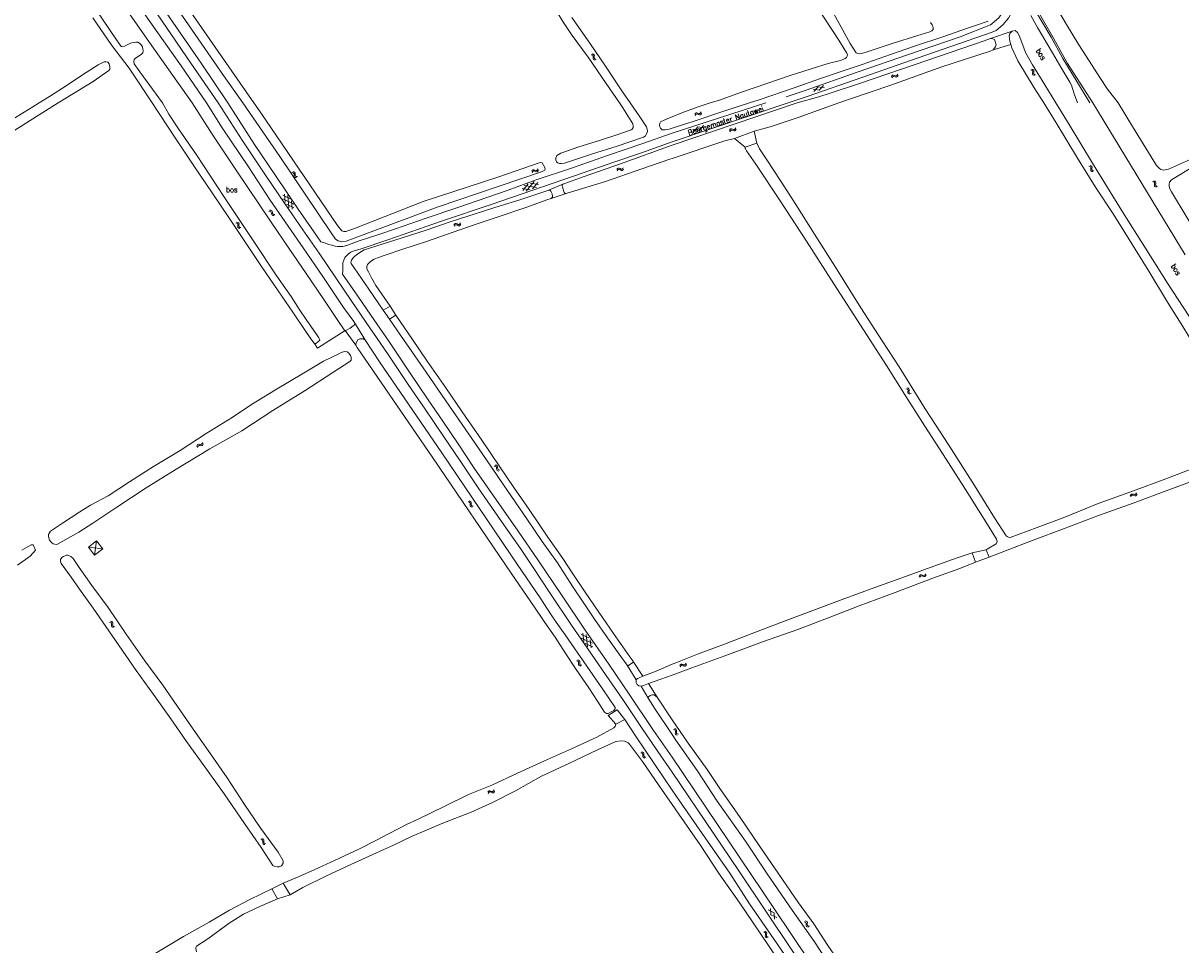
# Model space of a CAD drawing. Header units: metres. Extents: x 189705 to 199106, y 581686 to 588448.
# Tile 349 of 555: x 194761 to 195187, y 586690 to 587029. Entities that reach past the tile are written whole.
import ezdxf

# ---------------------------------------------------------------- set-up
doc = ezdxf.new("R2010")
doc.units = ezdxf.units.M
doc.layers.add('B-WA-OG-GBKN-G', color=7, linetype='Continuous', lineweight=18)
doc.styles.add('Style-STANDARD', font='STANDARD.shx')

msp = doc.modelspace()

# ---------------------------------------------------------------- linework, layer by layer
at = {"layer": 'B-WA-OG-GBKN-G'}
for p, q in [((194970.552, 587017.675), (194970.154, 587017.766)), ((194970.829, 587017.484), (194970.552, 587017.675)), ((194970.951, 587017.97), (194970.553, 587018.061)), ((194970.927, 587017.17), (194970.829, 587017.484)), ((194971.23, 587017.78), (194970.951, 587017.97)), ((194971.328, 587017.466), (194971.23, 587017.78)), ((194971.299, 587017.059), (194971.328, 587017.466)), ((194970.874, 587016.356), (194970.901, 587016.762)), ((194970.977, 587016.033), (194970.874, 587016.356)), ((194970.901, 587016.762), (194970.927, 587017.17)), ((194971.249, 587015.851), (194970.977, 587016.033)), ((194971.646, 587015.761), (194971.249, 587015.851)), ((194971.278, 587016.644), (194971.299, 587017.059)), ((194971.378, 587016.334), (194971.278, 587016.644)), ((194971.649, 587016.149), (194971.378, 587016.334)), ((194972.046, 587016.056), (194971.649, 587016.149)), ((195080.764, 587009.675), (195080.95, 587010.037)), ((195080.949, 587009.214), (195081.138, 587009.575)), ((195080.95, 587010.037), (195081.195, 587010.254)), ((195081.138, 587009.575), (195081.386, 587009.791)), ((195081.195, 587010.254), (195081.534, 587010.272)), ((195081.386, 587009.791), (195081.711, 587009.809)), ((195081.534, 587010.272), (195081.92, 587010.145)), ((195081.711, 587009.809), (195082.107, 587009.685)), ((195081.92, 587010.145), (195082.308, 587010.018)), ((195082.107, 587009.685), (195082.494, 587009.555)), ((195082.308, 587010.018), (195082.637, 587010.033)), ((195082.494, 587009.555), (195082.823, 587009.57)), ((195082.637, 587010.033), (195082.891, 587010.253)), ((195082.823, 587009.57), (195083.076, 587009.792)), ((195082.891, 587010.253), (195083.08, 587010.616)), ((195083.076, 587009.792), (195083.265, 587010.155)), ((195132.498, 587012.066), (195132.106, 587012.183)), ((195132.763, 587011.859), (195132.498, 587012.066)), ((195132.915, 587012.336), (195132.523, 587012.452)), ((195132.737, 587010.73), (195132.789, 587011.134)), ((195132.82, 587010.402), (195132.737, 587010.73)), ((195132.84, 587011.539), (195132.763, 587011.859)), ((195132.789, 587011.134), (195132.84, 587011.539)), ((195133.08, 587010.202), (195132.82, 587010.402)), ((195133.182, 587012.129), (195132.915, 587012.336)), ((195133.471, 587010.088), (195133.08, 587010.202)), ((195133.159, 587010.993), (195133.206, 587011.405)), ((195133.239, 587010.677), (195133.159, 587010.993)), ((195133.259, 587011.809), (195133.182, 587012.129)), ((195133.206, 587011.405), (195133.259, 587011.809)), ((195133.498, 587010.475), (195133.239, 587010.677)), ((195133.888, 587010.358), (195133.498, 587010.475)), ((195054.207, 587004.681), (195051.883, 587005.127)), ((195052.201, 587004.213), (195053.747, 587006.001)), ((195056.071, 587005.557), (195053.747, 587006.001)), ((195054.207, 587004.681), (195055.752, 587006.471)), ((195008.341, 586995.824), (195008.534, 586996.183)), ((195008.534, 586996.183), (195008.783, 586996.395)), ((195008.783, 586996.395), (195009.122, 586996.407)), ((195009.122, 586996.407), (195009.505, 586996.272)), ((195009.505, 586996.272), (195009.891, 586996.138)), ((195009.891, 586996.138), (195010.22, 586996.147)), ((195010.22, 586996.147), (195010.479, 586996.362)), ((195010.479, 586996.362), (195010.674, 586996.721)), ((195010.655, 586995.898), (195010.851, 586996.257)), ((195008.517, 586995.36), (195008.713, 586995.717)), ((195008.713, 586995.717), (195008.965, 586995.928)), ((195008.965, 586995.928), (195009.291, 586995.94)), ((195009.291, 586995.94), (195009.684, 586995.808)), ((195009.684, 586995.808), (195010.068, 586995.671)), ((195009.943, 586989.918), (195011.488, 586991.708)), ((195010.068, 586995.671), (195010.397, 586995.681)), ((195010.397, 586995.681), (195010.655, 586995.898)), ((195009.943, 586989.918), (195007.619, 586990.364)), ((195007.937, 586989.45), (195009.483, 586991.238)), ((195011.807, 586990.794), (195009.483, 586991.238)), ((195021.073, 586989.865), (195021.259, 586990.227)), ((195021.258, 586989.404), (195021.447, 586989.765)), ((195021.259, 586990.227), (195021.504, 586990.444)), ((195021.447, 586989.765), (195021.695, 586989.981)), ((195021.504, 586990.444), (195021.843, 586990.462)), ((195021.695, 586989.981), (195022.02, 586989.999)), ((195021.843, 586990.462), (195022.229, 586990.335)), ((195022.02, 586989.999), (195022.416, 586989.875)), ((195022.229, 586990.335), (195022.617, 586990.208)), ((195022.416, 586989.875), (195022.803, 586989.745)), ((195022.617, 586990.208), (195022.946, 586990.223)), ((195022.803, 586989.745), (195023.132, 586989.76)), ((195022.946, 586990.223), (195023.2, 586990.443)), ((195023.132, 586989.76), (195023.385, 586989.982)), ((195023.2, 586990.443), (195023.389, 586990.806)), ((195023.385, 586989.982), (195023.574, 586990.345)), ((194860.211, 586974.676), (194860.616, 586974.632)), ((194860.616, 586974.632), (194860.906, 586974.481)), ((194948.245, 586974.853), (194948.448, 586975.206)), ((194948.408, 586974.384), (194948.614, 586974.736)), ((194948.448, 586975.206), (194948.703, 586975.411)), ((194948.614, 586974.736), (194948.871, 586974.94)), ((194948.703, 586975.411), (194949.042, 586975.414)), ((194948.871, 586974.94), (194949.197, 586974.943)), ((194949.042, 586975.414), (194949.422, 586975.268)), ((194949.197, 586974.943), (194949.587, 586974.8)), ((194949.422, 586975.268), (194949.803, 586975.123)), ((194949.587, 586974.8), (194949.967, 586974.652)), ((194949.803, 586975.123), (194950.132, 586975.123)), ((194949.967, 586974.652), (194950.296, 586974.652)), ((194950.132, 586975.123), (194950.397, 586975.331)), ((194950.296, 586974.652), (194950.56, 586974.862)), ((194950.397, 586975.331), (194950.602, 586975.684)), ((194950.56, 586974.862), (194950.766, 586975.215)), ((194979.582, 586975.479), (194979.809, 586975.817)), ((194979.713, 586975), (194979.943, 586975.336)), ((194979.809, 586975.817), (194980.078, 586976.004)), ((194979.943, 586975.336), (194980.213, 586975.522)), ((194980.078, 586976.004), (194980.416, 586975.984)), ((194980.213, 586975.522), (194980.539, 586975.503)), ((194980.416, 586975.984), (194980.785, 586975.813)), ((194980.539, 586975.503), (194980.918, 586975.334)), ((194980.785, 586975.813), (194981.156, 586975.642)), ((194980.918, 586975.334), (194981.287, 586975.161)), ((194981.156, 586975.642), (194981.484, 586975.619)), ((194981.287, 586975.161), (194981.615, 586975.138)), ((194981.484, 586975.619), (194981.762, 586975.809)), ((194981.615, 586975.138), (194981.893, 586975.33)), ((194981.762, 586975.809), (194981.991, 586976.147)), ((194981.893, 586975.33), (194982.122, 586975.668)), ((195153.528, 586976.721), (195153.922, 586976.617)), ((195153.922, 586976.617), (195154.188, 586976.423)), ((195153.937, 586977.004), (195154.331, 586976.902)), ((195154.188, 586976.423), (195154.278, 586976.11)), ((195154.245, 586975.697), (195154.204, 586975.291)), ((195154.204, 586975.291), (195154.292, 586974.973)), ((195154.278, 586976.11), (195154.245, 586975.697)), ((195154.292, 586974.973), (195154.565, 586974.775)), ((195154.331, 586976.902), (195154.597, 586976.712)), ((195154.565, 586974.775), (195154.961, 586974.672)), ((195154.597, 586976.712), (195154.69, 586976.386)), ((195154.652, 586975.981), (195154.614, 586975.575)), ((195154.614, 586975.575), (195154.702, 586975.258)), ((195154.69, 586976.386), (195154.652, 586975.981)), ((195154.702, 586975.258), (195154.973, 586975.059)), ((195154.973, 586975.059), (195155.369, 586974.955)), ((194859.847, 586974.338), (194860.252, 586974.291)), ((194860.252, 586974.291), (194860.542, 586974.137)), ((194860.542, 586974.137), (194860.676, 586973.84)), ((194860.676, 586973.84), (194860.702, 586973.426)), ((194860.702, 586973.426), (194860.72, 586973.018)), ((194860.72, 586973.018), (194860.852, 586972.717)), ((194860.852, 586972.717), (194861.15, 586972.56)), ((194860.906, 586974.481), (194861.045, 586974.172)), ((194861.045, 586974.172), (194861.064, 586973.766)), ((194861.064, 586973.766), (194861.085, 586973.358)), ((194861.085, 586973.358), (194861.217, 586973.057)), ((194861.15, 586972.56), (194861.557, 586972.514)), ((194861.217, 586973.057), (194861.514, 586972.898)), ((194861.514, 586972.898), (194861.92, 586972.852)), ((194946.255, 586967.459), (194949.158, 586971.024)), ((194950.714, 586969.982), (194947.7, 586970.468)), ((194948.519, 586968.32), (194950.446, 586970.685)), ((195177.012, 586971.028), (195177.404, 586970.918)), ((195177.404, 586970.918), (195177.667, 586970.721)), ((195177.424, 586971.306), (195177.817, 586971.198)), ((195177.667, 586970.721), (195177.752, 586970.407)), ((195177.752, 586970.407), (195177.713, 586969.994)), ((195177.817, 586971.198), (195178.08, 586971.004)), ((195178.08, 586971.004), (195178.169, 586970.677)), ((195178.169, 586970.677), (195178.124, 586970.273)), ((194857.385, 586963.397), (194857.154, 586966.439)), ((194947.709, 586968.013), (194944.698, 586968.499)), ((194944.966, 586967.796), (194946.892, 586970.161)), ((194949.976, 586968.875), (194945.439, 586969.607)), ((195177.713, 586969.994), (195177.667, 586969.588)), ((195177.667, 586969.588), (195177.75, 586969.27)), ((195177.75, 586969.27), (195178.02, 586969.068)), ((195178.02, 586969.068), (195178.414, 586968.959)), ((195178.124, 586970.273), (195178.081, 586969.867)), ((195178.081, 586969.867), (195178.164, 586969.548)), ((195178.164, 586969.548), (195178.433, 586969.345)), ((195178.433, 586969.345), (195178.827, 586969.236)), ((194856.506, 586964.682), (194860.651, 586962.691)), ((194856.532, 586966.014), (194859.282, 586964.693)), ((194857.873, 586962.682), (194860.622, 586961.36)), ((194858.753, 586961.394), (194858.405, 586965.977)), ((194860.001, 586960.936), (194859.77, 586963.98)), ((194851.417, 586960.129), (194851.825, 586960.131)), ((194851.738, 586960.509), (194852.145, 586960.513)), ((194851.825, 586960.131), (194852.131, 586960.013)), ((194852.131, 586960.013), (194852.3, 586959.734)), ((194852.145, 586960.513), (194852.452, 586960.398)), ((194852.3, 586959.734), (194852.375, 586959.326)), ((194852.375, 586959.326), (194852.441, 586958.923)), ((194852.441, 586958.923), (194852.608, 586958.64)), ((194852.452, 586960.398), (194852.626, 586960.108)), ((194852.608, 586958.64), (194852.923, 586958.52)), ((194852.626, 586960.108), (194852.694, 586959.707)), ((194852.694, 586959.707), (194852.763, 586959.304)), ((194852.763, 586959.304), (194852.93, 586959.021)), ((194852.923, 586958.52), (194853.332, 586958.522)), ((194852.93, 586959.021), (194853.244, 586958.899)), ((194853.244, 586958.899), (194853.653, 586958.902)), ((194839.253, 586955.821), (194839.648, 586955.72)), ((194839.648, 586955.72), (194839.915, 586955.53)), ((194839.659, 586956.108), (194840.054, 586956.01)), ((194839.915, 586955.53), (194840.009, 586955.217)), ((194839.979, 586954.803), (194839.943, 586954.397)), ((194839.943, 586954.397), (194840.034, 586954.081)), ((194840.009, 586955.217), (194839.979, 586954.803)), ((194840.034, 586954.081), (194840.309, 586953.885)), ((194840.054, 586956.01), (194840.322, 586955.822)), ((194840.309, 586953.885), (194840.705, 586953.786)), ((194840.322, 586955.822), (194840.418, 586955.497)), ((194840.384, 586955.092), (194840.35, 586954.685)), ((194840.35, 586954.685), (194840.441, 586954.369)), ((194840.418, 586955.497), (194840.384, 586955.092)), ((194840.441, 586954.369), (194840.714, 586954.172)), ((194840.714, 586954.172), (194841.11, 586954.073)), ((194919.579, 586955.057), (194919.797, 586955.401)), ((194919.722, 586954.582), (194919.943, 586954.924)), ((194919.797, 586955.401), (194920.06, 586955.596)), ((194919.943, 586954.924), (194920.209, 586955.118)), ((194920.06, 586955.596), (194920.398, 586955.584)), ((194920.209, 586955.118), (194920.534, 586955.107)), ((194920.398, 586955.584), (194920.772, 586955.423)), ((194920.534, 586955.107), (194920.918, 586954.948)), ((194920.772, 586955.423), (194921.147, 586955.262)), ((194920.918, 586954.948), (194921.291, 586954.785)), ((194921.147, 586955.262), (194921.476, 586955.248)), ((194921.291, 586954.785), (194921.62, 586954.771)), ((194921.476, 586955.248), (194921.749, 586955.445)), ((194921.62, 586954.771), (194921.893, 586954.97)), ((194921.749, 586955.445), (194921.969, 586955.79)), ((194921.893, 586954.97), (194922.113, 586955.314)), ((195086.129, 586894.717), (195086.525, 586894.62)), ((195086.525, 586894.62), (195086.794, 586894.432)), ((195086.532, 586895.008), (195086.928, 586894.914)), ((195086.794, 586894.432), (195086.89, 586894.12)), ((195086.865, 586893.706), (195086.832, 586893.3)), ((195086.89, 586894.12), (195086.865, 586893.706)), ((195086.928, 586894.914), (195087.198, 586894.728)), ((195087.198, 586894.728), (195087.297, 586894.404)), ((195087.266, 586893.999), (195087.236, 586893.591)), ((195087.297, 586894.404), (195087.266, 586893.999)), ((195086.832, 586893.3), (195086.926, 586892.984)), ((195086.926, 586892.984), (195087.203, 586892.791)), ((195087.203, 586892.791), (195087.6, 586892.696)), ((195087.236, 586893.591), (195087.33, 586893.276)), ((195087.33, 586893.276), (195087.605, 586893.082)), ((195087.605, 586893.082), (195088.003, 586892.986)), ((194824.842, 586873.501), (194824.947, 586873.895)), ((194824.947, 586873.895), (194825.14, 586874.159)), ((194825.121, 586873.091), (194825.229, 586873.483)), ((194825.14, 586874.159), (194825.467, 586874.249)), ((194825.229, 586873.483), (194825.425, 586873.747)), ((194825.425, 586873.747), (194825.739, 586873.835)), ((194825.467, 586874.249), (194825.871, 586874.207)), ((194825.739, 586873.835), (194826.152, 586873.797)), ((194825.871, 586874.207), (194826.277, 586874.165)), ((194826.152, 586873.797), (194826.558, 586873.753)), ((194826.277, 586874.165), (194826.595, 586874.25)), ((194826.558, 586873.753), (194826.876, 586873.838)), ((194826.595, 586874.25), (194826.797, 586874.52)), ((194826.797, 586874.52), (194826.904, 586874.914)), ((194826.876, 586873.838), (194827.076, 586874.109)), ((194827.076, 586874.109), (194827.183, 586874.504)), ((194934.46, 586866.221), (194934.865, 586866.178)), ((194934.821, 586866.563), (194935.226, 586866.522)), ((194934.865, 586866.178), (194935.156, 586866.027)), ((194935.156, 586866.027), (194935.293, 586865.73)), ((194935.226, 586866.522), (194935.518, 586866.374)), ((194935.293, 586865.73), (194935.322, 586865.317)), ((194935.322, 586865.317), (194935.344, 586864.909)), ((194935.344, 586864.909), (194935.478, 586864.609)), ((194935.478, 586864.609), (194935.778, 586864.454)), ((194935.518, 586866.374), (194935.659, 586866.066)), ((194935.659, 586866.066), (194935.682, 586865.659)), ((194935.682, 586865.659), (194935.706, 586865.252)), ((194935.706, 586865.252), (194935.841, 586864.952)), ((194935.778, 586864.454), (194936.185, 586864.412)), ((194935.841, 586864.952), (194936.139, 586864.796)), ((194936.139, 586864.796), (194936.545, 586864.753)), ((195168.764, 586855.33), (195168.941, 586855.697)), ((195168.941, 586855.697), (195169.18, 586855.921)), ((195168.962, 586854.874), (195169.141, 586855.24)), ((195169.141, 586855.24), (195169.383, 586855.462)), ((195169.18, 586855.921), (195169.518, 586855.948)), ((195169.383, 586855.462), (195169.708, 586855.49)), ((195169.518, 586855.948), (195169.907, 586855.831)), ((195169.708, 586855.49), (195170.107, 586855.376)), ((195169.907, 586855.831), (195170.299, 586855.714)), ((195170.107, 586855.376), (195170.497, 586855.256)), ((195170.299, 586855.714), (195170.627, 586855.738)), ((195170.497, 586855.256), (195170.825, 586855.28)), ((195170.627, 586855.738), (195170.875, 586855.965)), ((195170.825, 586855.28), (195171.073, 586855.509)), ((195170.875, 586855.965), (195171.054, 586856.333)), ((195171.073, 586855.509), (195171.252, 586855.877)), ((194924.788, 586853.113), (194925.186, 586853.027)), ((194925.182, 586853.415), (194925.581, 586853.332)), ((194925.186, 586853.027), (194925.46, 586852.847)), ((194925.46, 586852.847), (194925.565, 586852.538)), ((194925.55, 586852.123), (194925.529, 586851.716)), ((194925.529, 586851.716), (194925.632, 586851.403)), ((194925.565, 586852.538), (194925.55, 586852.123)), ((194925.581, 586853.332), (194925.855, 586853.154)), ((194925.632, 586851.403), (194925.914, 586851.218)), ((194925.855, 586853.154), (194925.964, 586852.833)), ((194925.914, 586851.218), (194926.313, 586851.133)), ((194925.944, 586852.427), (194925.925, 586852.019)), ((194925.925, 586852.019), (194926.028, 586851.706)), ((194925.964, 586852.833), (194925.944, 586852.427)), ((194926.028, 586851.706), (194926.308, 586851.52)), ((194926.308, 586851.52), (194926.708, 586851.435)), ((194787.95, 586838.732), (194784.909, 586836.423)), ((194787.95, 586838.732), (194787.218, 586833.382)), ((194790.259, 586835.691), (194787.95, 586838.732)), ((194784.909, 586836.423), (194787.218, 586833.382)), ((194790.259, 586835.691), (194784.909, 586836.423)), ((194787.218, 586833.382), (194790.259, 586835.691)), ((194790.259, 586835.691), (194790.259, 586835.691)), ((195091.028, 586825.617), (195091.21, 586825.982)), ((195091.21, 586825.982), (195091.451, 586826.203)), ((195091.22, 586825.159), (195091.404, 586825.523)), ((195091.404, 586825.523), (195091.648, 586825.742)), ((195091.451, 586826.203), (195091.789, 586826.226)), ((195091.648, 586825.742), (195091.974, 586825.765)), ((195091.789, 586826.226), (195092.177, 586826.104)), ((195091.974, 586825.765), (195092.371, 586825.646)), ((195092.177, 586826.104), (195092.567, 586825.982)), ((195092.371, 586825.646), (195092.76, 586825.522)), ((195092.567, 586825.982), (195092.896, 586826.002)), ((195092.76, 586825.522), (195093.088, 586825.542)), ((195092.896, 586826.002), (195093.147, 586826.226)), ((195093.088, 586825.542), (195093.339, 586825.768)), ((195093.147, 586826.226), (195093.33, 586826.592)), ((195093.339, 586825.768), (195093.522, 586826.133)), ((194792.717, 586808.749), (194793.114, 586808.66)), ((194793.114, 586809.048), (194793.512, 586808.961)), ((194793.114, 586808.66), (194793.387, 586808.477)), ((194793.387, 586808.477), (194793.489, 586808.167)), ((194793.512, 586808.961), (194793.785, 586808.781)), ((194793.785, 586808.781), (194793.891, 586808.459)), ((194793.891, 586808.459), (194793.867, 586808.053)), ((194793.471, 586807.753), (194793.447, 586807.345)), ((194793.447, 586807.345), (194793.547, 586807.032)), ((194793.489, 586808.167), (194793.471, 586807.753)), ((194793.547, 586807.032), (194793.827, 586806.844)), ((194793.827, 586806.844), (194794.226, 586806.756)), ((194793.867, 586808.053), (194793.845, 586807.645)), ((194793.845, 586807.645), (194793.945, 586807.331)), ((194793.945, 586807.331), (194794.224, 586807.143)), ((194794.224, 586807.143), (194794.623, 586807.055)), ((194966.459, 586804.205), (194969.254, 586802.982)), ((194967.403, 586801.62), (194967.065, 586804.652)), ((194968.841, 586799.666), (194968.332, 586804.234)), ((194966.48, 586802.873), (194970.692, 586801.03)), ((194967.916, 586800.922), (194970.711, 586799.698)), ((194970.105, 586799.252), (194969.766, 586802.287)), ((194964.748, 586794.47), (194965.149, 586794.397)), ((194965.133, 586794.784), (194965.534, 586794.714)), ((194965.149, 586794.397), (194965.428, 586794.225)), ((194965.428, 586794.225), (194965.543, 586793.92)), ((194965.542, 586793.505), (194965.533, 586793.097)), ((194965.533, 586793.097), (194965.646, 586792.788)), ((194965.534, 586794.714), (194965.814, 586794.545)), ((194965.543, 586793.92), (194965.542, 586793.505)), ((194965.646, 586792.788), (194965.933, 586792.612)), ((194965.814, 586794.545), (194965.932, 586794.227)), ((194965.925, 586793.821), (194965.92, 586793.412)), ((194965.92, 586793.412), (194966.032, 586793.103)), ((194965.932, 586794.227), (194965.925, 586793.821)), ((194965.933, 586792.612), (194966.336, 586792.539)), ((194966.032, 586793.103), (194966.318, 586792.926)), ((194966.318, 586792.926), (194966.72, 586792.853)), ((195002.783, 586792.752), (195002.989, 586793.104)), ((195002.944, 586792.282), (195003.152, 586792.633)), ((195002.989, 586793.104), (195003.245, 586793.308)), ((195003.152, 586792.633), (195003.411, 586792.835)), ((195003.245, 586793.308), (195003.584, 586793.309)), ((195003.411, 586792.835), (195003.737, 586792.836)), ((195003.584, 586793.309), (195003.963, 586793.161)), ((195003.737, 586792.836), (195004.125, 586792.691)), ((195003.963, 586793.161), (195004.344, 586793.013)), ((195004.125, 586792.691), (195004.505, 586792.541)), ((195004.344, 586793.013), (195004.673, 586793.011)), ((195004.505, 586792.541), (195004.834, 586792.539)), ((195004.673, 586793.011), (195004.938, 586793.218)), ((195004.834, 586792.539), (195005.099, 586792.748)), ((195004.938, 586793.218), (195005.146, 586793.57)), ((195005.099, 586792.748), (195005.307, 586793.1)), ((195000.445, 586769.196), (195000.84, 586769.094)), ((195000.84, 586769.094), (195001.106, 586768.902)), ((195000.852, 586769.481), (195001.247, 586769.382)), ((195001.106, 586768.902), (195001.198, 586768.589)), ((195001.166, 586768.175), (195001.128, 586767.769)), ((195001.128, 586767.769), (195001.217, 586767.453)), ((195001.198, 586768.589), (195001.166, 586768.175)), ((195001.217, 586767.453), (195001.491, 586767.256)), ((195001.247, 586769.382), (195001.514, 586769.192)), ((195001.491, 586767.256), (195001.887, 586767.154)), ((195001.514, 586769.192), (195001.609, 586768.867)), ((195001.572, 586768.462), (195001.536, 586768.055)), ((195001.536, 586768.055), (195001.626, 586767.739)), ((195001.609, 586768.867), (195001.572, 586768.462)), ((195001.626, 586767.739), (195001.898, 586767.541)), ((195001.898, 586767.541), (195002.294, 586767.439)), ((194988.421, 586760.638), (194988.819, 586760.55)), ((194988.816, 586760.938), (194989.215, 586760.853)), ((194988.819, 586760.55), (194989.092, 586760.368)), ((194989.092, 586760.368), (194989.196, 586760.059)), ((194989.18, 586759.645), (194989.157, 586759.237)), ((194989.157, 586759.237), (194989.259, 586758.924)), ((194989.196, 586760.059), (194989.18, 586759.645)), ((194989.215, 586760.853), (194989.489, 586760.674)), ((194989.259, 586758.924), (194989.54, 586758.738)), ((194989.489, 586760.674), (194989.596, 586760.353)), ((194989.54, 586758.738), (194989.939, 586758.652)), ((194989.575, 586759.947), (194989.554, 586759.539)), ((194989.554, 586759.539), (194989.656, 586759.226)), ((194989.596, 586760.353), (194989.575, 586759.947)), ((194989.656, 586759.226), (194989.935, 586759.038)), ((194989.935, 586759.038), (194990.335, 586758.952)), ((194932.061, 586746.095), (194932.263, 586746.449)), ((194932.227, 586745.627), (194932.431, 586745.98)), ((194932.263, 586746.449), (194932.517, 586746.656)), ((194932.431, 586745.98), (194932.687, 586746.185)), ((194932.517, 586746.656), (194932.855, 586746.66)), ((194932.687, 586746.185), (194933.013, 586746.19)), ((194932.855, 586746.66), (194933.236, 586746.516)), ((194933.013, 586746.19), (194933.403, 586746.049)), ((194933.236, 586746.516), (194933.618, 586746.373)), ((194933.403, 586746.049), (194933.785, 586745.903)), ((194933.618, 586746.373), (194933.947, 586746.374)), ((194933.785, 586745.903), (194934.114, 586745.904)), ((194933.947, 586746.374), (194934.211, 586746.584)), ((194934.114, 586745.904), (194934.376, 586746.116)), ((194934.211, 586746.584), (194934.414, 586746.938)), ((194934.376, 586746.116), (194934.58, 586746.47)), ((194848.417, 586728.751), (194848.815, 586728.667)), ((194848.81, 586729.055), (194849.209, 586728.973)), ((194848.815, 586728.667), (194849.09, 586728.488)), ((194849.09, 586728.488), (194849.197, 586728.179)), ((194849.185, 586727.765), (194849.165, 586727.357)), ((194849.165, 586727.357), (194849.269, 586727.045)), ((194849.197, 586728.179), (194849.185, 586727.765)), ((194849.209, 586728.973), (194849.484, 586728.797)), ((194849.484, 586728.797), (194849.594, 586728.476)), ((194849.576, 586728.07), (194849.56, 586727.662)), ((194849.56, 586727.662), (194849.664, 586727.35)), ((194849.594, 586728.476), (194849.576, 586728.07)), ((194849.664, 586727.35), (194849.945, 586727.165)), ((194849.269, 586727.045), (194849.552, 586726.861)), ((194849.552, 586726.861), (194849.953, 586726.779)), ((194849.945, 586727.165), (194850.346, 586727.082)), ((195037.511, 586701.702), (195035.374, 586702.716)), ((195036.171, 586703.266), (195036.36, 586700.908)), ((195037.511, 586701.702), (195037.698, 586699.343)), ((195038.494, 586699.893), (195036.36, 586700.908)), ((195048.62, 586698.352), (195049.019, 586698.272)), ((195049.009, 586698.66), (195049.409, 586698.583)), ((195049.019, 586698.272), (195049.296, 586698.096)), ((195049.296, 586698.096), (195049.406, 586697.789)), ((195049.406, 586697.789), (195049.398, 586697.374)), ((195049.409, 586698.583), (195049.687, 586698.409)), ((195049.687, 586698.409), (195049.8, 586698.09)), ((195049.787, 586697.683), (195049.774, 586697.275)), ((195049.8, 586698.09), (195049.787, 586697.683)), ((195033.716, 586694.601), (195034.1, 586694.464)), ((195034.1, 586694.464), (195034.348, 586694.249)), ((195034.147, 586694.849), (195034.532, 586694.715)), ((195034.344, 586693.52), (195034.269, 586693.119)), ((195034.412, 586693.929), (195034.344, 586693.52)), ((195034.348, 586694.249), (195034.412, 586693.929)), ((195034.532, 586694.715), (195034.781, 586694.502)), ((195034.773, 586693.77), (195034.702, 586693.368)), ((195034.702, 586693.368), (195034.763, 586693.044)), ((195034.846, 586694.17), (195034.773, 586693.77)), ((195034.781, 586694.502), (195034.846, 586694.17)), ((195049.398, 586697.374), (195049.383, 586696.966)), ((195049.383, 586696.966), (195049.491, 586696.655)), ((195049.491, 586696.655), (195049.775, 586696.475)), ((195049.774, 586697.275), (195049.882, 586696.964)), ((195049.775, 586696.475), (195050.177, 586696.396)), ((195049.882, 586696.964), (195050.165, 586696.782)), ((195050.165, 586696.782), (195050.566, 586696.704)), ((195034.269, 586693.119), (195034.33, 586692.796)), ((195034.33, 586692.796), (195034.586, 586692.575)), ((195034.586, 586692.575), (195034.971, 586692.439)), ((195034.763, 586693.044), (195035.016, 586692.823)), ((195035.016, 586692.823), (195035.402, 586692.687))]:
    msp.add_line(p, q, dxfattribs=at)
at = {"layer": 'B-WA-OG-GBKN-G', "flags": 128}
for points in [[(195154.947, 587000), (195145.667, 587014.573), (195139.981, 587024.758), (195133.06, 587036.627), (195122.052, 587055.422), (195111.721, 587071.718), (195100.768, 587089.321), (195091.578, 587103.912), (195084.032, 587116.067), (195076.779, 587127.629), (195069.331, 587139.805), (195059.343, 587156.159), (195050.264, 587171.034), (195041.58, 587184.774), (195025.968, 587209.818), (195017.57, 587223.438), (195007.068, 587241.501), (195000, 587252.697)], [(195153.824, 587000), (195143.927, 587016.401), (195139.606, 587024.196), (195130.412, 587039.806), (195121.16, 587054.913), (195111.682, 587070.189), (195102.998, 587083.983), (195090.676, 587103.405), (195082.448, 587116.694), (195071.043, 587135.314), (195061.735, 587150.588), (195051.637, 587166.716), (195042.103, 587181.875), (195034.384, 587193.967), (195026.211, 587207.539), (195017.756, 587221.738), (195007.54, 587238.548), (195000, 587251.18)], [(194860.61, 587176.246), (194865.919, 587167.728), (194870.979, 587160.417), (194875.94, 587153.61), (194880.696, 587146.649), (194885.685, 587139.397), (194891.607, 587130.34), (194898.71, 587119.83), (194907.311, 587107.367), (194916.249, 587094.64), (194924.668, 587082.374), (194932.968, 587069.868), (194941.811, 587056.501), (194950.193, 587044.647), (194955.499, 587036.884), (194959.753, 587030.068), (194963.162, 587024.891), (194969.016, 587016.908), (194975.642, 587007.189), (194980.593, 587000)], [(195017.037, 587000.945), (195025.478, 587004.005), (195034.815, 587007.126), (195043.099, 587010.037), (195051.21, 587012.636), (195057.514, 587014.574), (195061.99, 587015.682), (195063.74, 587016.428), (195064.251, 587016.758), (195064.49, 587017.246), (195064.539, 587017.801), (195064.386, 587018.299), (195061.334, 587023.18), (195053.391, 587035.325), (195047.214, 587045.746), (195040.043, 587057.057), (195031.305, 587071.442), (195023.965, 587082.884), (195017.041, 587093.905), (195008.538, 587107.373), (195001.896, 587118.641), (195000, 587121.736)], [(194841.775, 587000), (194834.74, 587010.177), (194803.129, 587055.942), (194771.213, 587102.799), (194761.23, 587116.909)], [(194764.472, 587118.402), (194780.585, 587094.872), (194804.088, 587061.154), (194823.543, 587032.187), (194845.877, 587000)], [(194823.101, 587000), (194807.456, 587022.297), (194795.578, 587039.427), (194784.177, 587055.63), (194776.209, 587067.122), (194769.395, 587077.326), (194769.307, 587078.43), (194769.483, 587079.18), (194769.88, 587079.799), (194770.761, 587080.196), (194771.555, 587080.24), (194772.48, 587079.975), (194773.406, 587079.534), (194774.684, 587078.033), (194781.252, 587068.319), (194794.454, 587048.991), (194806.988, 587030.894), (194819.044, 587013.634), (194828.37, 587000)], [(195132.844, 587050.01), (195145.224, 587028.878), (195149.816, 587021.448), (195152.476, 587017.256), (195157.536, 587009.347), (195160.322, 587005.137), (195164.27, 587000)], [(195123.544, 587042.993), (195123.769, 587039.879), (195123.277, 587036.795), (195122.094, 587033.905), (195120.283, 587031.362), (195117.938, 587029.3)], [(195126.394, 587043.527), (195126.676, 587040.329), (195126.335, 587037.137), (195125.383, 587034.071), (195123.856, 587031.247), (195121.812, 587028.771), (195119.328, 587026.737)], [(194812.216, 587000), (194803.873, 587011.41), (194801.792, 587014.449), (194801.715, 587015.265), (194801.754, 587015.965), (194802.258, 587016.509), (194804.354, 587017.831), (194804.936, 587018.453), (194805.13, 587019.153), (194804.897, 587020.63), (194804.393, 587021.446), (194803.772, 587022.029), (194803.073, 587022.379), (194802.374, 587022.379), (194801.404, 587022.301), (194800.473, 587021.99), (194798.183, 587020.98), (194797.368, 587020.708), (194796.941, 587020.863), (194795.311, 587023.312), (194787.562, 587034.633)], [(194832.779, 587000), (194822.705, 587014.71), (194808.471, 587035.491)], [(194810.232, 587038.297), (194826.417, 587014.668), (194836.321, 587000)], [(195056.892, 587037.788), (195065.614, 587021.966), (195067.838, 587018.475), (195068.366, 587018.165), (195069.149, 587018.127), (195071.086, 587018.545), (195081.47, 587022.038), (195090.079, 587024.725), (195094.97, 587026.254), (195095.677, 587026.57), (195096.196, 587027.03), (195096.189, 587027.834), (195095.816, 587028.797), (195095.11, 587029.703)], [(194786.604, 587031.342), (194793.57, 587021.163)], [(194984.539, 587000), (194981.645, 587004.137), (194975.462, 587013.605), (194969.644, 587022.078), (194963.022, 587031.431)], [(195116.461, 587030.18), (195112.074, 587028.614), (195109.134, 587027.667), (195099.678, 587024.332), (195089.327, 587020.885), (195080.487, 587017.905), (195069.958, 587014.198), (195061.858, 587011.469), (195054.649, 587009.033), (195044.951, 587005.537), (195032.025, 587001.114), (195028.528, 587000)], [(195149.331, 587000), (195148.092, 587003.381), (195147.069, 587006.51), (195146.557, 587007.648), (195143.544, 587012.598), (195140.076, 587018.459), (195134.573, 587027.818), (195132.176, 587032.188)], [(195087.078, 587017.849), (195106.066, 587024.387), (195117.211, 587028.828)], [(195090.667, 587016.62), (195117.843, 587026.036)], [(195117.717, 587029.15), (195117.211, 587028.828)], [(195117.218, 587023.73), (195125.238, 587026.475)], [(195117.938, 587029.3), (195117.827, 587029.224), (195117.717, 587029.15)], [(195117.843, 587026.036), (195119.328, 587026.737)], [(195124.778, 587021.498), (195124.389, 587022.818), (195124.152, 587024.715), (195124.36, 587025.643), (195125.238, 587026.475)], [(195125.238, 587026.475), (195126.341, 587026.712), (195127.198, 587026.021), (195127.836, 587024.904), (195130.3, 587018.38), (195132.792, 587014.088), (195137.255, 587006.679), (195141.388, 587000)], [(195046.057, 587000), (195054.082, 587002.202), (195057.835, 587003.453), (195069.433, 587007.266), (195093.839, 587015.613), (195114.944, 587022.934), (195117.218, 587023.73)], [(195118.202, 587019.529), (195119.165, 587020.739), (195119.341, 587021.459), (195118.755, 587023.373), (195118.144, 587023.658), (195117.218, 587023.73)], [(194793.57, 587021.163), (194799.898, 587012.797)], [(195087.078, 587017.849), (195068.555, 587011.412), (195048.964, 587004.589), (195042.027, 587002.214)], [(195061.402, 587000), (195065.351, 587001.387), (195080.501, 587006.532), (195099.372, 587013.282), (195117.129, 587019.108), (195118.202, 587019.529)], [(195118.202, 587019.529), (195124.778, 587021.498)], [(195136.861, 587000), (195133.409, 587005.573), (195127.362, 587015.513), (195125.129, 587020.308), (195124.778, 587021.498)], [(194766.762, 587000), (194770.537, 587002.398), (194777.126, 587006.602), (194782.763, 587010.365), (194788.55, 587014.054), (194790.785, 587015.162), (194791.419, 587015.136), (194792.058, 587014.979), (194792.517, 587014.425), (194792.746, 587013.762), (194792.857, 587013.14), (194792.778, 587012.454), (194792.459, 587011.921), (194786.63, 587007.905), (194776.645, 587001.747), (194773.832, 587000)], [(195090.667, 587016.62), (195070.24, 587009.521), (195049.693, 587002.365), (195042.785, 587000)], [(194799.898, 587012.797), (194800.48, 587012.058), (194808.398, 587000)], [(195014.007, 587000), (195017.037, 587000.945)], [(194699.71, 586958.001), (194705.957, 586961.914), (194712.447, 586966.021), (194719.236, 586970.484), (194725.918, 586974.805), (194731.292, 586978.387), (194738.61, 586982.826), (194746.948, 586987.921), (194754.924, 586992.674), (194764.467, 586998.542), (194766.762, 587000)], [(194773.832, 587000), (194765.818, 586995.023), (194752.733, 586986.746)], [(194808.398, 587000), (194816.852, 586987.15), (194823.457, 586977.267), (194830.746, 586966.517), (194836.667, 586957.754), (194848.713, 586939.719), (194854.863, 586930.752), (194860.279, 586922.905), (194865.036, 586915.824), (194866.656, 586913.531), (194867.972, 586911.671), (194868.226, 586911.365), (194868.658, 586911.415), (194869.957, 586912.376), (194870.136, 586912.655), (194870.06, 586913.011), (194869.858, 586913.443), (194867.758, 586916.526), (194865.404, 586919.812), (194862.544, 586924.041), (194859.635, 586928.651), (194854.396, 586936.141), (194845.564, 586949.336), (194839.491, 586958.582), (194835.088, 586965.154), (194824.688, 586980.896), (194818.082, 586990.424), (194814.514, 586995.875), (194812.216, 587000)], [(194823.101, 587000), (194830.531, 586988.525), (194839.109, 586975.61), (194852.193, 586956.148), (194858.798, 586946.468), (194865.15, 586937.145), (194871.603, 586927.592), (194877.069, 586919.491), (194878.892, 586916.791), (194879.094, 586916.486), (194879.271, 586916.282), (194879.576, 586916.179)], [(194882.712, 586919.548), (194878.94, 586924.669), (194871.247, 586936.107), (194864.009, 586946.628), (194851.937, 586964.154), (194843.89, 586976.457), (194834.198, 586990.85), (194828.37, 587000)], [(194832.779, 587000), (194841.556, 586986.326), (194850.387, 586973.08), (194857.22, 586963.094), (194863.952, 586953.311), (194869.925, 586944.624), (194876.05, 586935.607), (194882.022, 586926.844), (194888.628, 586917.189), (194895.132, 586907.712), (194902.749, 586896.275), (194909.051, 586887.18), (194915.656, 586877.424), (194921.907, 586868.202), (194928.562, 586858.166), (194937.091, 586845.861), (194944.076, 586835.849), (194948.556, 586829.252), (194954.907, 586819.598), (194962.904, 586807.676), (194970.066, 586797.359), (194975.685, 586789.13), (194982.037, 586779.858), (194988.641, 586769.873), (194994.716, 586761.084), (195000, 586753.429)], [(194836.321, 587000), (194846.101, 586984.759), (194853.844, 586973.245), (194862.221, 586960.916), (194867.891, 586952.764), (194870.599, 586948.891)], [(194845.877, 587000), (194848.153, 586996.72), (194876.701, 586954.88), (194878.243, 586952.953), (194879.028, 586952.645), (194879.734, 586952.621), (194882.95, 586953.71), (194908.285, 586963.68), (194935.799, 586972.717), (194951.355, 586978.09), (194952.132, 586977.977), (194953.081, 586976.176), (194953.19, 586975.576), (194952.989, 586975.155), (194951.5, 586974.471), (194913.809, 586961.7), (194879.881, 586949.148), (194878.306, 586948.817), (194876.888, 586949.156), (194875.987, 586949.855), (194874.367, 586952.157), (194855.403, 586980.287), (194841.775, 587000)], [(194980.593, 587000), (194981.816, 586998.224), (194985.468, 586992.261), (194985.665, 586991.554), (194985.596, 586990.908), (194985.233, 586990.355), (194984.898, 586990.07), (194980.36, 586988.466), (194973.25, 586986.187), (194965.656, 586983.879), (194958.957, 586981.545), (194957.501, 586980.698), (194957.148, 586979.649), (194957.177, 586979.022), (194957.407, 586978.334), (194957.816, 586977.933), (194958.448, 586977.661), (194959.186, 586977.649), (194960.278, 586977.786), (194970.224, 586981.111), (194979.769, 586984.139), (194989.394, 586987.348), (194990.215, 586987.898), (194990.591, 586988.582), (194990.845, 586989.429), (194990.741, 586990.41), (194990.53, 586991.169), (194987.839, 586995.283), (194984.539, 587000)], [(195042.785, 587000), (195000, 586985.702)], [(195000, 586988.884), (195034.486, 587000)], [(195028.528, 587000), (195018.984, 586996.96), (195008.121, 586993.294), (195000, 586990.673)], [(195000, 586994.889), (195003.542, 586996.401), (195009.547, 586998.609), (195014.007, 587000)], [(195000, 586984.458), (195046.057, 587000)], [(195030.226, 586989.625), (195036.138, 586991.236), (195046.375, 586994.675), (195055.237, 586997.835), (195061.402, 587000)], [(195207.831, 586885.144), (195201.326, 586895.484), (195194.404, 586907.347), (195188.086, 586917.61), (195182.457, 586926.608), (195175.618, 586937.98), (195168.393, 586949.728), (195162.461, 586959.119), (195155.988, 586969.027), (195149.329, 586979.664), (195141.421, 586992.638), (195136.861, 587000)], [(195141.388, 587000), (195146.265, 586992.117), (195154.804, 586977.853), (195165.958, 586959.948), (195174.092, 586946.858), (195182.477, 586933.6), (195194.238, 586915.565)], [(195189.021, 586944.073), (195154.947, 587000)], [(195164.27, 587000), (195169.615, 586991.351), (195178.438, 586976.999), (195179.378, 586976.006), (195180.065, 586975.472), (195181.056, 586975.269), (195182.835, 586975.575), (195191.703, 586979.522), (195192.44, 586979.599), (195192.593, 586979.421), (195193.101, 586978.53), (195193.356, 586977.996), (195193.331, 586977.538), (195193.051, 586977.207), (195191.831, 586976.443), (195184.005, 586971.63), (195183.192, 586970.841), (195183.04, 586970.077), (195183.04, 586969.237), (195183.345, 586968.397), (195183.904, 586967.252), (195195.532, 586948.087)], [(195000, 586990.673), (194998.916, 586990.323), (194997.464, 586990.072), (194996.85, 586990.069), (194996.262, 586990.158), (194995.73, 586990.717), (194995.472, 586991.208), (194995.378, 586991.823), (194995.422, 586992.541), (194995.68, 586993.004), (194998.432, 586994.22), (195000, 586994.889)], [(194870.599, 586948.891), (194871.919, 586948.455), (194873.443, 586947.89), (194874.56, 586947.581), (194875.83, 586947.272), (194876.719, 586947.167), (194877.736, 586947.087), (194878.676, 586947.186), (194880.152, 586947.511), (194884.299, 586949.046), (194892.263, 586951.661), (194898.114, 586953.597), (194909.31, 586957.598), (194920.657, 586961.395), (194939.536, 586967.884), (194949.536, 586971.508), (194962.944, 586976.01), (194976.226, 586980.638), (194988.795, 586984.889), (195000, 586988.884)], [(195022.946, 586986.895), (195030.226, 586989.625)], [(195030.226, 586989.625), (195031.234, 586985.242)], [(194878.57, 586936.894), (194878.65, 586938.317), (194878.68, 586939.714), (194878.709, 586941.086), (194878.992, 586942.102), (194879.452, 586943.117), (194880.217, 586943.953), (194880.803, 586944.459), (194881.593, 586945.041), (194882.509, 586945.393), (194885.384, 586946.247), (194895.205, 586949.541), (194915.051, 586956.51), (194933.344, 586962.595), (194963.673, 586973.059), (194978.913, 586978.291), (194988.709, 586981.687), (195000, 586985.702)], [(195000, 586984.458), (194980.919, 586977.623), (194967.612, 586972.893), (194960.131, 586970.251), (194959.763, 586970.115)], [(195000, 586979.592), (195019.41, 586986.084), (195022.946, 586986.895)], [(195022.946, 586986.895), (195026.862, 586983.755)], [(195026.862, 586983.755), (195031.234, 586985.242)], [(195115.695, 586835.355), (195115.998, 586835.619), (195119.361, 586837.616), (195119.51, 586837.887), (195119.685, 586838.486), (195119.511, 586839.312), (195116.794, 586843.714), (195108.969, 586856.223), (195100.957, 586868.836), (195093.035, 586880.971), (195086.195, 586891.782), (195079.008, 586903.233), (195067.968, 586920.191), (195058.449, 586935.032), (195049.447, 586949.065), (195039.765, 586963.901), (195030.831, 586977.424), (195027.342, 586982.314), (195026.955, 586983.068), (195026.943, 586983.251), (195026.862, 586983.755)], [(195031.234, 586985.242), (195032.168, 586983.099), (195034.86, 586979.07), (195039.749, 586971.519), (195045.512, 586962.648), (195052.489, 586951.62), (195060.745, 586938.486), (195069.558, 586924.532), (195077.363, 586912.362), (195083.585, 586902.743), (195093.151, 586887.311), (195101.897, 586873.892), (195111.333, 586859.117), (195118.745, 586847.195), (195123.093, 586840.566), (195123.454, 586840.25), (195123.853, 586840.037), (195124.537, 586839.965), (195134.41, 586843.658), (195144.709, 586847.44), (195156.886, 586852.401), (195169.96, 586857.162), (195181.891, 586861.536), (195194.997, 586866.522)], [(194961.265, 586966.74), (194975.485, 586971.077), (194988.849, 586975.794), (194999.121, 586979.298), (195000, 586979.592)], [(194928.57, 586955.598), (194935.465, 586957.937), (194946.456, 586961.557), (194953.861, 586964.276), (194955.387, 586964.804), (194955.718, 586965.006), (194955.872, 586965.285), (194955.949, 586965.615), (194955.723, 586966.505), (194955.294, 586967.523), (194954.964, 586967.88), (194954.532, 586967.882), (194951.912, 586967.053), (194943.821, 586964.362), (194936.647, 586962.075), (194927.768, 586959.286), (194918.227, 586956.194), (194909.322, 586953.15), (194897.772, 586949.456), (194891.131, 586947.319), (194888.053, 586946.415), (194886.526, 586945.862), (194884.566, 586944.674), (194883.037, 586943.511), (194882.324, 586942.827), (194881.813, 586942.041), (194881.658, 586941.355), (194881.759, 586940.821), (194882.796, 586939.217), (194888.212, 586931.37), (194893.552, 586923.677)], [(194954.235, 586967.788), (194959.722, 586970.097)], [(194955.387, 586964.804), (194961.265, 586966.74)], [(194959.724, 586970.1), (194959.494, 586969.796), (194959.417, 586969.466), (194959.568, 586968.957), (194960.223, 586967.049), (194960.426, 586966.794), (194960.629, 586966.691), (194960.909, 586966.665), (194961.265, 586966.74)], [(194959.722, 586970.097), (194959.763, 586970.115)], [(194959.763, 586970.115), (194959.724, 586970.1)], [(194928.57, 586955.598), (194918.927, 586952.278), (194909.437, 586948.957), (194900.405, 586945.965), (194894.655, 586944.029), (194891.474, 586942.972), (194890.228, 586942.519), (194889.54, 586942.09), (194888.725, 586941.432), (194888.19, 586940.951), (194887.705, 586940.521), (194887.474, 586939.759), (194887.548, 586938.946), (194888.079, 586937.826), (194889.19, 586935.535), (194890.809, 586932.784)], [(194878.57, 586936.894), (194884.138, 586928.818), (194888.921, 586921.787), (194895.552, 586912.285), (194903.751, 586900.109), (194909.875, 586891.065), (194915.772, 586882.353), (194921.163, 586874.482), (194927.058, 586865.49), (194935.309, 586853.695), (194943.307, 586842.205), (194950.444, 586831.659), (194959.504, 586818.387), (194967.88, 586805.727), (194976.663, 586793.218), (194984.103, 586782.265), (194993.112, 586768.866), (195000, 586758.954)], [(194890.809, 586932.784), (194896.098, 586925.142)], [(194896.098, 586925.142), (194893.552, 586923.677)], [(194895.835, 586920.359), (194893.552, 586923.677)], [(194898.227, 586921.872), (194896.098, 586925.142)], [(194879.576, 586916.179), (194879.983, 586916.279), (194881.332, 586917.062), (194882.453, 586917.846), (194882.886, 586918.2), (194883.04, 586918.53), (194883.041, 586918.911), (194882.712, 586919.548)], [(194882.712, 586919.548), (194887.005, 586912.543)], [(194898.227, 586921.872), (194895.835, 586920.359)], [(194895.835, 586920.359), (194899.879, 586914.48)], [(194904.297, 586912.889), (194898.227, 586921.872)], [(194879.576, 586916.179), (194869.364, 586909.684), (194868.226, 586911.365)], [(194879.576, 586916.179), (194883.428, 586910.75)], [(194883.428, 586910.75), (194883.433, 586911.233), (194883.668, 586911.866), (194884.236, 586912.699), (194884.467, 586912.925), (194884.951, 586913.073), (194885.562, 586913.142), (194886.248, 586913.11), (194887.005, 586912.543)], [(194883.953, 586909.88), (194883.428, 586910.75)], [(194887.005, 586912.543), (194892.212, 586904.686), (194915.078, 586871.153), (194942.825, 586830.097), (194951.316, 586817.682)], [(194899.879, 586914.48), (194909.345, 586900.826), (194916.583, 586890.305), (194925.087, 586878.051), (194931.617, 586868.574)], [(194904.297, 586912.889), (194909.713, 586904.89), (194916.598, 586895.082), (194922.621, 586886.217), (194929.808, 586875.747), (194936.464, 586865.99), (194941.627, 586858.348), (194947.271, 586850.247), (194954.23, 586840.006), (194959.723, 586832.134), (194963.366, 586826.531), (194967.896, 586819.78), (194973.018, 586812.399), (194978.348, 586804.572), (194984.448, 586795.935), (194985.511, 586794.432), (194985.612, 586794.203)], [(194775.374, 586845.182), (194770.981, 586842.271), (194770.24, 586841.032), (194770.253, 586840.329), (194770.634, 586838.897), (194771.331, 586838.027), (194771.989, 586837.549), (194773.009, 586837.369), (194773.48, 586837.505), (194781.406, 586841.875), (194786.527, 586845.263), (194795.344, 586851.072), (194806.218, 586858.243), (194816.937, 586864.898), (194829.669, 586872.56), (194841.479, 586879.221), (194852.823, 586886.663), (194864.788, 586894.047), (194874.978, 586900.663), (194881.247, 586904.729), (194881.698, 586905.291), (194881.672, 586906.316), (194881.498, 586906.981), (194880.898, 586907.884), (194880.246, 586908.316), (194879.214, 586908.412), (194878.053, 586908.115), (194877.156, 586907.644), (194871.499, 586904.829), (194864.16, 586900.485), (194853.84, 586894.366), (194844.952, 586888.879), (194837.916, 586884.078), (194828.299, 586878.223), (194818.741, 586871.962), (194808.931, 586866.121), (194800.121, 586860.441), (194792.214, 586855.335), (194785.641, 586851.785), (194781.804, 586849.416), (194775.374, 586845.182)], [(194947.895, 586816.192), (194940.656, 586826.764), (194911.755, 586869.23), (194883.953, 586909.88)], [(194942.094, 586853.035), (194937.817, 586859.277), (194931.617, 586868.574)], [(195116.776, 586832.735), (195122.777, 586835.045), (195133.018, 586838.905), (195144.124, 586843.1), (195157.107, 586848.06), (195169.865, 586852.627), (195182.926, 586857.452), (195195.231, 586861.968), (195206.021, 586865.963), (195212.499, 586867.988)], [(194983.372, 586792.864), (194981.017, 586796.049), (194976.158, 586802.979), (194971.417, 586809.899), (194967.705, 586815.308), (194963.454, 586821.727), (194957.735, 586830.541), (194952.091, 586838.489), (194946.751, 586846.462), (194942.094, 586853.035)], [(194765.488, 586835.309), (194763.43, 586833.057), (194758.761, 586829.733)], [(194760.385, 586835.275), (194763.874, 586837.179), (194764.603, 586837.231)], [(194764.603, 586837.231), (194765.488, 586835.309)], [(195000, 586793.23), (195000.719, 586793.535), (195009.302, 586796.984), (195019.272, 586800.625), (195029.068, 586804.498), (195040.006, 586808.577), (195051.776, 586813.048), (195062.578, 586817.095), (195074.71, 586821.463), (195084.57, 586825.065), (195096.443, 586829.304), (195105.038, 586832.405), (195110.459, 586834.283)], [(195115.695, 586835.355), (195110.459, 586834.283)], [(195110.459, 586834.283), (195111.7, 586830.83)], [(195115.695, 586835.355), (195116.776, 586832.735)], [(194779.262, 586832.236), (194778.429, 586832.913), (194777.371, 586833.41), (194776.861, 586833.442), (194775.7, 586832.977), (194775.126, 586832.544), (194774.585, 586831.848), (194774.656, 586831.157), (194774.94, 586830.312), (194778.593, 586825.308), (194781.672, 586820.851), (194786.648, 586813.892), (194794.903, 586801.96), (194802.474, 586790.977), (194808.882, 586782.109), (194815.279, 586773.099), (194821.049, 586764.74), (194827.754, 586755.415), (194834.899, 586745.515), (194842.399, 586734.576), (194848.589, 586725.728), (194852.842, 586719.11), (194853.371, 586718.846), (194854.423, 586718.595), (194855.165, 586718.627), (194856.01, 586718.969), (194856.699, 586719.982), (194856.686, 586720.847), (194854.866, 586724.04), (194848.406, 586732.675), (194842.442, 586741.569), (194836.071, 586751.353), (194829.888, 586760.26), (194824.415, 586768.135), (194818.832, 586776.1), (194812.333, 586785.523), (194805.762, 586794.533), (194798.798, 586804.304), (194792.196, 586814.133), (194786.142, 586822.278), (194781.508, 586828.87), (194779.262, 586832.236)], [(195111.7, 586830.83), (195106.034, 586828.52), (195095.619, 586824.77), (195082.178, 586819.649), (195068.846, 586814.696), (195057.856, 586810.501), (195046.241, 586805.978), (195033.283, 586801.482), (195020.79, 586796.792), (195007.214, 586791.864), (195000, 586789.258)], [(195116.776, 586832.735), (195111.7, 586830.83)], [(194951.316, 586817.682), (194955.417, 586811.438)], [(194947.895, 586816.192), (194951.805, 586810.511)], [(194951.805, 586810.511), (194953.121, 586808.651), (194956.841, 586803.2), (194960.586, 586797.418), (194964.609, 586791.304), (194969.266, 586784.528), (194972.454, 586779.587), (194975.111, 586775.613)], [(194978.975, 586777.343), (194974.297, 586784.129), (194967.388, 586794.141), (194960.58, 586804.05), (194957.264, 586808.738), (194955.417, 586811.438)], [(194985.612, 586794.203), (194985.51, 586793.848), (194983.931, 586792.761), (194983.6, 586792.711), (194983.372, 586792.864)], [(194986.767, 586787.453), (194983.372, 586792.864)], [(194985.612, 586794.203), (194989.208, 586788.783)], [(194989.208, 586788.783), (194994.144, 586790.742), (195000, 586793.23)], [(194986.767, 586787.453), (194987.187, 586787.93), (194987.594, 586788.143), (194989.208, 586788.783)], [(194988.59, 586785.136), (194987.662, 586785.285), (194987.049, 586785.828), (194986.786, 586786.486), (194986.767, 586787.453)], [(195000, 586789.258), (194995.766, 586787.728), (194991.309, 586786.086)], [(194991.309, 586786.086), (194989.481, 586785.412), (194988.59, 586785.136)], [(194991.168, 586780.758), (194988.59, 586785.136)], [(194994.452, 586781.129), (194991.309, 586786.086)], [(194991.168, 586780.758), (194991.285, 586781.19), (194991.892, 586781.718), (194992.582, 586782.008), (194993.208, 586781.956), (194993.994, 586781.523), (194994.452, 586781.129)], [(195000, 586767.328), (194993.783, 586776.653), (194991.168, 586780.758)], [(194994.452, 586781.129), (195000, 586772.717)], [(194976.352, 586775.047), (194975.77, 586775.132), (194975.111, 586775.613)], [(194977.301, 586775.574), (194976.352, 586775.047)], [(194976.442, 586774.344), (194979.787, 586776.43)], [(194976.442, 586774.344), (194979.218, 586771.128)], [(194978.975, 586777.343), (194979.018, 586776.756), (194978.53, 586776.161), (194977.301, 586775.574)], [(194979.787, 586776.43), (194982.606, 586772.828)], [(194856.721, 586712.641), (194862.52, 586714.991), (194869.486, 586718.097), (194877.413, 586721.764), (194884.818, 586725.275), (194890.758, 586728.284), (194895.75, 586730.93), (194902.123, 586734.145), (194906.466, 586736.181), (194916.269, 586740.996), (194924.975, 586745.213), (194933.5, 586748.739), (194942.974, 586753.097), (194952.976, 586757.654), (194962.895, 586762.114), (194972.227, 586766.381), (194978.552, 586769.8), (194978.933, 586770.251), (194979.218, 586771.128)], [(194982.606, 586772.828), (194979.218, 586771.128)], [(194982.606, 586772.828), (194986.471, 586766.838), (194993.652, 586756.316), (195000, 586746.885)], [(195000, 586772.717), (195000.004, 586772.711), (195005.872, 586764.21), (195012.841, 586754.514), (195017.505, 586747.498), (195024.757, 586737.112), (195032.3, 586726.035), (195039.256, 586715.907), (195046.522, 586705.385), (195052.229, 586697.626), (195057.317, 586689.661), (195063.739, 586680.353), (195071.333, 586669.405), (195078.709, 586658.683), (195083.88, 586650.525), (195088.512, 586644.766), (195094.123, 586637.045), (195100.042, 586628.293)], [(195060.28, 586678.995), (195052.461, 586690.917), (195044.158, 586702.666), (195034.954, 586716.008), (195026.961, 586728.085), (195016.59, 586742.848), (195009.177, 586754.054), (195001.357, 586765.292), (195000, 586767.328)], [(195000, 586741.571), (194995.173, 586748.471), (194989.074, 586757.411), (194984.268, 586763.84), (194983.72, 586764.331), (194982.476, 586764.945), (194981.328, 586765.03), (194979.27, 586764.729), (194972.435, 586761.756), (194961.916, 586756.664), (194951.868, 586751.972), (194942.283, 586746.589), (194933.784, 586742.314), (194925.988, 586738.703), (194915.508, 586734.676), (194903.905, 586729.778), (194897.384, 586726.583), (194889.695, 586723.123), (194881.614, 586719.488), (194872.429, 586715.15), (194863.928, 586711.005), (194859.258, 586708.288)], [(195175.148, 586500), (195152.892, 586532.599), (195126.729, 586571.38), (195101.024, 586609.525), (195064.438, 586663.09), (195037.386, 586703.347), (195000, 586758.954)], [(195000, 586753.429), (195024.496, 586717.112), (195053.863, 586673.344), (195081.067, 586632.985), (195110.459, 586590.184), (195139.723, 586546.695), (195171.549, 586500)], [(195000, 586746.885), (195002.65, 586742.948), (195012.158, 586729.334), (195021.279, 586716.276), (195028.537, 586705.018), (195037.509, 586691.844), (195046.746, 586678.392)], [(195039.739, 586683.191), (195032.39, 586694.171), (195024.732, 586705.551), (195017.331, 586716.034), (195010.246, 586726.685), (195002.484, 586738.02), (195000, 586741.571)], [(194754.564, 586651.337), (194762.658, 586656.611), (194771.152, 586661.91), (194781.02, 586668.151), (194788.624, 586673.231), (194795.977, 586678.427), (194800.298, 586681.163), (194810.772, 586687.386), (194819.976, 586692.937), (194829.406, 586698.23), (194836.849, 586702.658), (194844.447, 586706.596), (194852.451, 586710.537)], [(194856.721, 586712.641), (194852.451, 586710.537)], [(194852.451, 586710.537), (194854.536, 586706.802)], [(194859.258, 586708.288), (194856.721, 586712.641)], [(194854.536, 586706.802), (194848.073, 586704.026), (194842.107, 586701.173), (194836.812, 586697.894), (194828.879, 586692.098), (194824.784, 586689.336), (194824.519, 586688.806), (194824.481, 586688.529), (194824.72, 586687.291)], [(194854.536, 586706.802), (194859.258, 586708.288)]]:
    msp.add_lwpolyline(points, dxfattribs=at)

# ---------------------------------------------------------------- texts
at = {"layer": 'B-WA-OG-GBKN-G', "style": 'Style-STANDARD'}
for s, rotation, p in [('bos', 301.59249, (195133.949, 587019.245)), ('Boargemaster Nautawei', 18.23569, (195006.218, 586987.968)), ('bos', 302.05394, (195183.665, 586939.936))]:
    msp.add_text(s, height=2, rotation=rotation, dxfattribs=at).set_placement(p)
msp.add_text('bos', height=2, dxfattribs=at).set_placement((194835.593, 586967.085))

doc.saveas('drawing.dxf')
